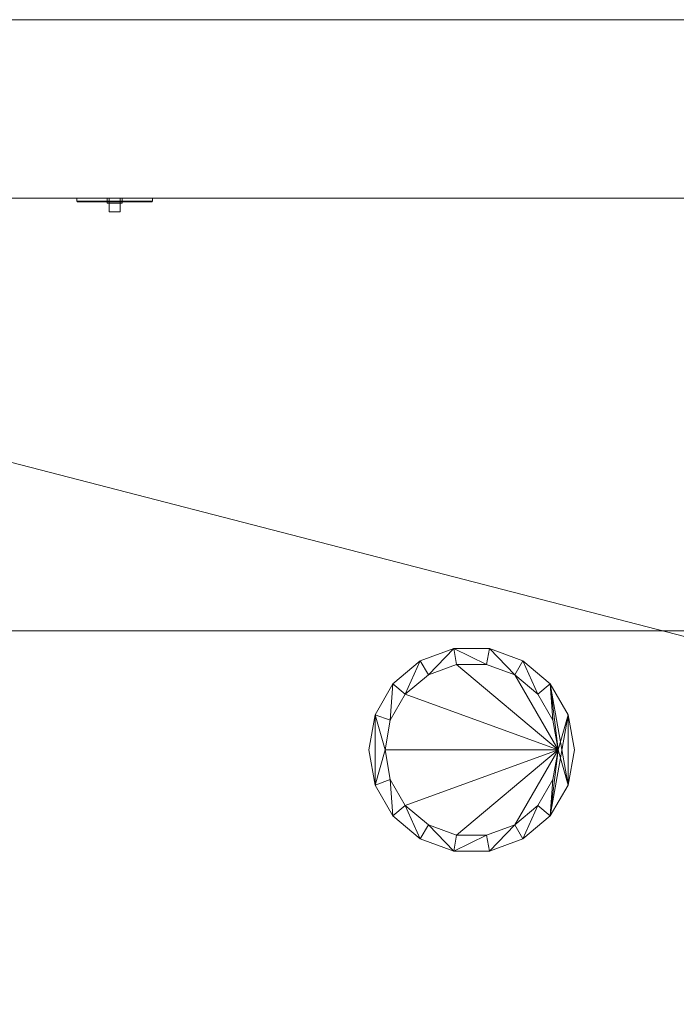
# Model space of a CAD drawing. Header units: metres. Extents: x -6.7 to 13.4, y 0 to 15.3.
# Tile 457 of 656: x -5.544 to -4.937, y 14.37 to 15.28. Entities that reach past the tile are written whole.
import ezdxf

# ---------------------------------------------------------------- set-up
doc = ezdxf.new("R2010")
doc.units = ezdxf.units.M
doc.header["$MEASUREMENT"] = 0
for name, color, linetype in [('NewTwindo - Slabs', 7, 'Continuous'), ('NewTwindo - Walls', 7, 'Continuous'), ('Twindo - Electrical', 7, 'Continuous'), ('Twindo - Lighting', 7, 'Continuous'), ('Twindo - Slabs', 7, 'Continuous')]:
    doc.layers.add(name, color=color, linetype=linetype)

# ---------------------------------------------------------------- blocks, each defined once
blk = doc.blocks.new('Wall_3C2E7FB4-CDAE-45E2-8E68-55A08EBDAD65', base_point=(-2.27598, 14.71509))
at = {"layer": 'NewTwindo - Walls', "lineweight": 0}
mesh = blk.add_polyface(dxfattribs=at)
corners = [(-6.66143, 14.71509, -0.15), (-6.66143, 15.28009, -0.15), (-1.75648, 15.28009, -0.15), (-1.75648, 14.71509, -0.15), (-6.66143, 14.71509, 2.565), (-6.66143, 15.28009, 2.565), (-1.75648, 15.28009, 2.565), (-1.75648, 14.71509, 2.565)]
mesh.append_faces([[corners[k] for k in face] for face in [(0, 1, 2, 3), (1, 0, 4, 5), (1, 5, 6, 2), (7, 3, 2, 6), (4, 0, 3, 7), (5, 4, 7, 6)]], dxfattribs={"color": 9})
blk = doc.blocks.new('Slab_802DA21A-2803-41A3-8E48-64010855DF42', base_point=(-2.27598, 14.71509))
at = {"layer": 'NewTwindo - Slabs', "lineweight": 0}
mesh = blk.add_polyface(dxfattribs=at)
corners = [(-6.33643, 14.71509), (-2.27598, 14.71509), (-2.27598, 14.71509, -0.15), (-6.33643, 14.71509, -0.15), (2.57858, 14.05509), (-2.27598, 14.05509), (-6.33643, 9.82509), (-4.87643, 9.82509), (-4.87643, 3.40508), (-3.35143, 3.40507), (-3.35143, 2.76553), (0.24855, 2.76553), (0.24855, 0.35009), (4.10355, 0.35009), (4.10355, 0.16009), (6.21356, 0.16009), (6.21356, 0.35009), (10.5586, 0.35009), (10.5586, 8.19009), (5.65357, 8.19009), (5.65357, 9.07509), (-0.10121, 9.07509), (-0.10146, 10.48511), (2.57858, 10.48509), (-2.27598, 14.05509, -0.15), (-6.33643, 9.82509, -0.15), (2.57858, 14.05509, -0.15), (2.57858, 10.48509, -0.15), (-0.10146, 10.48511, -0.15), (-0.10121, 9.07509, -0.15), (5.65357, 9.07509, -0.15), (5.65357, 8.19009, -0.15), (10.5586, 8.19009, -0.15), (10.5586, 0.35009, -0.15), (6.21356, 0.35009, -0.15), (6.21356, 0.16009, -0.15), (4.10355, 0.16009, -0.15), (4.10355, 0.35009, -0.15), (0.24855, 0.35009, -0.15), (0.24855, 2.76553, -0.15), (-3.35143, 2.76553, -0.15), (-3.35143, 3.40507, -0.15), (-4.87643, 3.40508, -0.15), (-4.87643, 9.82509, -0.15)]
mesh.append_faces([[corners[k] for k in face] for face in [(0, 1, 2, 3), (1, 5, 24, 2), (6, 0, 3, 25), (5, 4, 26, 24), (7, 6, 25, 43), (8, 7, 43, 42), (9, 8, 42, 41), (10, 9, 41, 40), (11, 10, 40, 39), (12, 11, 39, 38), (13, 12, 38, 37), (14, 13, 37, 36), (15, 14, 36, 35), (16, 15, 35, 34), (17, 16, 34, 33), (18, 17, 33, 32), (19, 18, 32, 31), (20, 19, 31, 30), (21, 20, 30, 29), (22, 21, 29, 28), (23, 22, 28, 27), (4, 23, 27, 26)]], dxfattribs={"color": 9})
mesh.append_faces([[corners[k] for k in face] for face in [(4, 22, 23), (18, 16, 17)]], dxfattribs={"vtx0": -1, "color": 9})
mesh.append_faces([[corners[k] for k in face] for face in [(26, 28, 24), (32, 34, 31)]], dxfattribs={"vtx0": -1, "vtx1": -1, "color": 9})
mesh.append_faces([[corners[k] for k in face] for face in [(1, 7, 9), (22, 5, 10), (21, 11, 13), (41, 43, 2), (40, 24, 28), (37, 39, 29)]], dxfattribs={"vtx0": -1, "vtx1": -1, "vtx2": -1, "color": 9})
mesh.append_faces([[corners[k] for k in face] for face in [(5, 9, 10), (21, 10, 11), (19, 13, 14), (19, 14, 15), (19, 15, 16), (43, 3, 2), (41, 2, 24), (40, 28, 29), (37, 29, 30), (37, 30, 31)]], dxfattribs={"vtx0": -1, "vtx2": -1, "color": 9})
mesh.append_faces([[corners[k] for k in face] for face in [(27, 28, 26), (33, 34, 32)]], dxfattribs={"vtx1": -1, "color": 9})
mesh.append_faces([[corners[k] for k in face] for face in [(1, 0, 7), (5, 1, 9), (21, 22, 10), (4, 5, 22), (20, 21, 13), (19, 20, 13), (18, 19, 16), (40, 41, 24), (39, 40, 29), (36, 37, 31), (35, 36, 31), (34, 35, 31)]], dxfattribs={"vtx1": -1, "vtx2": -1, "color": 9})
mesh.append_faces([[corners[k] for k in face] for face in [(0, 6, 7), (7, 8, 9), (11, 12, 13), (43, 25, 3), (41, 42, 43), (37, 38, 39)]], dxfattribs={"vtx2": -1, "color": 9})
blk = doc.blocks.new('Wall_A34B4655-5240-4E5C-80CF-D402F1A0FA90', base_point=(-6.49643, 15.11509))
at = {"layer": 'NewTwindo - Walls', "lineweight": 0}
mesh = blk.add_polyface(dxfattribs=at)
corners = [(-6.49643, 15.11509, 6.5), (-6.49643, 15.11509, 2.565), (-1.75648, 15.11509, 2.565), (-1.75648, 15.11509, 6.5), (-6.26143, 15.11509, 5.65), (-5.61143, 15.11509, 5.65), (-5.61143, 15.11509, 4.55), (-6.26143, 15.11509, 4.55), (-2.81148, 15.11509, 4.55), (-2.81148, 15.11509, 5.65), (-2.16148, 15.11509, 5.65), (-2.16148, 15.11509, 4.55), (-6.49643, 15.28009, 6.5), (-6.49643, 15.28009, 2.565), (-1.75648, 15.28009, 2.565), (-1.75648, 15.28009, 6.5), (-5.61143, 15.28009, 5.65), (-6.26143, 15.28009, 5.65), (-5.61143, 15.28009, 4.55), (-6.26143, 15.28009, 4.55), (-2.81148, 15.28009, 4.55), (-2.81148, 15.28009, 5.65), (-2.16148, 15.28009, 5.65), (-2.16148, 15.28009, 4.55)]
mesh.append_faces([[corners[k] for k in face] for face in [(12, 13, 1, 0), (1, 13, 14, 2), (2, 14, 15, 3), (12, 0, 3, 15), (16, 5, 4, 17), (18, 6, 5, 16), (19, 7, 6, 18), (17, 4, 7, 19), (20, 21, 9, 8), (21, 22, 10, 9), (22, 23, 11, 10), (23, 20, 8, 11)]], dxfattribs={"color": 9})
mesh.append_faces([[corners[k] for k in face] for face in [(2, 6, 1), (1, 7, 0), (13, 20, 14), (14, 23, 15)]], dxfattribs={"vtx0": -1, "vtx1": -1, "color": 9})
mesh.append_faces([[corners[k] for k in face] for face in [(4, 9, 0), (2, 11, 6), (22, 16, 15), (13, 19, 20)]], dxfattribs={"vtx0": -1, "vtx1": -1, "vtx2": -1, "color": 9})
mesh.append_faces([[corners[k] for k in face] for face in [(9, 3, 0), (3, 10, 11), (8, 5, 6), (1, 6, 7), (16, 12, 15), (12, 17, 19), (18, 21, 20), (14, 20, 23)]], dxfattribs={"vtx0": -1, "vtx2": -1, "color": 9})
mesh.append_faces([[corners[k] for k in face] for face in [(9, 10, 3), (8, 9, 5), (7, 4, 0), (2, 3, 11), (16, 17, 12), (18, 16, 21), (23, 22, 15), (13, 12, 19)]], dxfattribs={"vtx1": -1, "vtx2": -1, "color": 9})
blk = doc.blocks.new('Slab_4FB5D051-D00D-47BE-8E84-A6D94544EB54', base_point=(-6.49643, 15.11509))
at = {"layer": 'NewTwindo - Slabs', "lineweight": 0}
mesh = blk.add_polyface(dxfattribs=at)
corners = [(-6.49643, 9.62509, 2.565), (-6.49643, 9.62509, 3.25), (-6.49643, 15.11509, 3.25), (-6.49643, 15.11509, 2.565), (-5.03143, 9.62509, 2.565), (-5.03143, 9.62509, 3.25), (2.42854, 14.48009, 3.25), (-1.92148, 14.48009, 3.25), (-1.92148, 15.11509, 3.25), (-5.03143, 3.41007, 3.25), (-3.45142, 3.41007, 3.25), (-3.45142, 2.81016, 3.25), (-0.00145, 2.81016, 3.25), (-0.00145, 2.81007, 3.25), (0.16355, 2.81007, 3.25), (0.16355, 0.16509, 3.25), (13.28858, 0.16509, 3.25), (13.28858, 3.36009, 3.25), (10.7136, 3.36009, 3.25), (10.7136, 8.46009, 3.25), (6.07357, 8.46009, 3.25), (6.07357, 9.94509, 3.25), (6.07358, 9.94509, 3.25), (6.07357, 11.6101, 3.25), (6.02357, 11.6101, 3.25), (6.02357, 14.43009, 3.25), (2.42854, 14.43009, 3.25), (4.10355, 0.38009, 3.25), (4.10355, 3.24013, 3.25), (6.21356, 3.24013, 3.25), (6.21356, 0.3801, 3.25), (-1.92148, 15.11509, 2.565), (-5.03143, 3.41007, 2.565), (-1.92148, 14.48009, 2.565), (2.42854, 14.48009, 2.565), (2.42854, 14.43009, 2.565), (6.02357, 14.43009, 2.565), (6.02357, 11.6101, 2.565), (6.07357, 11.6101, 2.565), (6.07358, 9.94509, 2.565), (6.07357, 9.94509, 2.565), (6.07357, 8.46009, 2.565), (10.7136, 8.46009, 2.565), (10.7136, 3.36009, 2.565), (13.28858, 3.36009, 2.565), (13.28858, 0.16509, 2.565), (0.16355, 0.16509, 2.565), (0.16355, 2.81007, 2.565), (-0.00145, 2.81007, 2.565), (-0.00145, 2.81016, 2.565), (-3.45142, 2.81016, 2.565), (-3.45142, 3.41007, 2.565), (6.21356, 3.24013, 2.565), (4.10355, 3.24013, 2.565), (4.10355, 0.38009, 2.565), (6.21356, 0.3801, 2.565), (4.10355, 3.24013, 2.945), (5.09855, 3.24013, 2.945), (5.09855, 3.71514, 2.565), (4.10355, 3.71514, 2.565), (4.10355, 3.24326, 2.9489), (5.09855, 3.24326, 2.9489), (5.09855, 3.71826, 2.5689), (4.10355, 3.71826, 2.5689)]
mesh.append_faces([[corners[k] for k in face] for face in [(0, 1, 2, 3), (4, 5, 1, 0), (3, 2, 8, 31), (32, 9, 5, 4), (33, 7, 6, 34), (31, 8, 7, 33), (51, 10, 9, 32), (50, 11, 10, 51), (49, 12, 11, 50), (48, 13, 12, 49), (47, 14, 13, 48), (46, 15, 14, 47), (45, 16, 15, 46), (44, 17, 16, 45), (43, 18, 17, 44), (42, 19, 18, 43), (41, 20, 19, 42), (40, 21, 20, 41), (39, 22, 21, 40), (38, 23, 22, 39), (37, 24, 23, 38), (36, 25, 24, 37), (35, 26, 25, 36), (34, 6, 26, 35), (53, 28, 27, 54), (52, 29, 28, 53), (55, 30, 29, 52), (54, 27, 30, 55), (56, 57, 58, 59), (60, 61, 57, 56), (61, 62, 58, 57), (59, 58, 62, 63), (60, 56, 59, 63), (63, 62, 61, 60)]], dxfattribs={"color": 9})
mesh.append_faces([[corners[k] for k in face] for face in [(45, 43, 44)]], dxfattribs={"vtx0": -1, "color": 9})
mesh.append_faces([[corners[k] for k in face] for face in [(16, 30, 15)]], dxfattribs={"vtx0": -1, "vtx1": -1, "color": 9})
mesh.append_faces([[corners[k] for k in face] for face in [(8, 5, 10), (7, 11, 14), (27, 26, 15), (20, 24, 28), (16, 18, 30), (51, 4, 31), (47, 50, 33), (46, 35, 54), (53, 37, 41), (45, 55, 43)]], dxfattribs={"vtx0": -1, "vtx1": -1, "vtx2": -1, "color": 9})
mesh.append_faces([[corners[k] for k in face] for face in [(7, 10, 11), (26, 14, 15), (20, 23, 24), (20, 28, 29), (18, 29, 30), (4, 3, 31), (51, 31, 33), (47, 33, 34), (47, 34, 35), (53, 35, 36), (53, 36, 37), (46, 54, 55), (52, 41, 42), (55, 42, 43)]], dxfattribs={"vtx0": -1, "vtx2": -1, "color": 9})
mesh.append_faces([[corners[k] for k in face] for face in [(17, 18, 16)]], dxfattribs={"vtx1": -1, "color": 9})
mesh.append_faces([[corners[k] for k in face] for face in [(8, 2, 5), (7, 8, 10), (6, 7, 14), (26, 6, 14), (27, 28, 26), (25, 26, 28), (24, 25, 28), (30, 27, 15), (19, 20, 29), (18, 19, 29), (50, 51, 33), (46, 47, 35), (53, 54, 35), (37, 38, 41), (52, 53, 41), (55, 52, 42), (45, 46, 55)]], dxfattribs={"vtx1": -1, "vtx2": -1, "color": 9})
mesh.append_faces([[corners[k] for k in face] for face in [(2, 1, 5), (5, 9, 10), (4, 0, 3), (51, 32, 4)]], dxfattribs={"vtx2": -1, "color": 9})
blk = doc.blocks.new('Slab_D4D3F8D2-351F-45A5-AD5B-75F382EF2EA3', base_point=(-6.49643, 15.11509))
at = {"layer": 'NewTwindo - Slabs', "lineweight": 0}
mesh = blk.add_polyface(dxfattribs=at)
corners = [(-6.49643, 15.11509, 6.45), (-6.49643, 15.11509, 6.3), (-6.49643, 9.62509, 6.3), (-6.49643, 9.62509, 6.45), (-1.92148, 15.11509, 6.45), (-1.92148, 15.11509, 6.3), (-1.92148, 9.62509, 6.3), (-2.86143, 14.17509, 6.3), (-5.55143, 14.17509, 6.3), (-5.55143, 10.56509, 6.3), (-2.86143, 10.56509, 6.3), (-1.92148, 9.62509, 6.45), (-5.55143, 10.56509, 6.45), (-5.55143, 14.17509, 6.45), (-2.86143, 14.17509, 6.45), (-2.86143, 10.56509, 6.45)]
mesh.append_faces([[corners[k] for k in face] for face in [(0, 1, 2, 3), (4, 5, 1, 0), (3, 2, 6, 11), (11, 6, 5, 4), (13, 8, 7, 14), (12, 9, 8, 13), (15, 10, 9, 12), (14, 7, 10, 15)]], dxfattribs={"color": 9})
mesh.append_faces([[corners[k] for k in face] for face in [(6, 10, 5), (5, 7, 1), (4, 14, 11), (11, 15, 3)]], dxfattribs={"vtx0": -1, "vtx1": -1, "color": 9})
mesh.append_faces([[corners[k] for k in face] for face in [(8, 2, 1), (2, 9, 10), (5, 10, 7), (12, 0, 3), (0, 13, 14), (11, 14, 15)]], dxfattribs={"vtx0": -1, "vtx2": -1, "color": 9})
mesh.append_faces([[corners[k] for k in face] for face in [(8, 9, 2), (7, 8, 1), (6, 2, 10), (12, 13, 0), (15, 12, 3), (4, 0, 14)]], dxfattribs={"vtx1": -1, "vtx2": -1, "color": 9})
blk = doc.blocks.new('Slab_4F556EF8-AACE-4447-88DB-0E4196C575B6', base_point=(-1.92148, 15.11509))
at = {"layer": 'Twindo - Slabs', "lineweight": 0}
mesh = blk.add_polyface(dxfattribs=at)
corners = [(-1.92148, 15.11509, 6.5), (-1.92148, 15.11509, 6.45), (-6.49643, 15.11509, 6.45), (-6.49643, 15.11509, 6.5), (-1.92148, 14.48009, 6.5), (-1.92148, 14.48009, 6.45), (2.42854, 14.48009, 6.45), (2.42854, 14.43009, 6.45), (6.02358, 14.43009, 6.45), (6.02357, 11.6101, 6.45), (6.07357, 11.6101, 6.45), (6.07356, 6.84513, 6.45), (6.18856, 6.84513, 6.45), (6.18856, 6.74289, 6.45), (6.30356, 6.74289, 6.45), (6.30356, 5.43009, 6.45), (6.2636, 5.43009, 6.45), (6.2636, 4.90014, 6.45), (10.7136, 4.90014, 6.45), (10.7136, 3.36009, 6.45), (13.28858, 3.36009, 6.45), (13.28858, 0.16509, 6.45), (0.16355, 0.16509, 6.45), (0.16355, 2.81007, 6.45), (-3.45143, 2.81007, 6.45), (-3.45143, 3.41007, 6.45), (-5.03143, 3.41007, 6.45), (-5.03143, 9.62509, 6.45), (-6.49643, 9.62509, 6.45), (-2.86143, 14.17509, 6.45), (-5.55143, 14.17509, 6.45), (-5.55143, 10.56509, 6.45), (-2.86143, 10.56509, 6.45), (5.10855, 9.73009, 6.45), (4.31855, 9.73009, 6.45), (4.31855, 5.22013, 6.45), (5.10855, 5.22109, 6.45), (9.6136, 4.43509, 6.45), (6.64356, 4.43509, 6.45), (6.64356, 2.75509, 6.45), (8.68819, 2.75509, 6.45), (9.6136, 3.68051, 6.45), (-6.49643, 9.62509, 6.5), (-5.03143, 9.62509, 6.5), (-5.03143, 3.41007, 6.5), (-3.45143, 3.41007, 6.5), (-3.45143, 2.81007, 6.5), (0.16355, 2.81007, 6.5), (0.16355, 0.16509, 6.5), (13.28858, 0.16509, 6.5), (13.28858, 3.36009, 6.5), (10.7136, 3.36009, 6.5), (10.7136, 4.90014, 6.5), (6.2636, 4.90014, 6.5), (6.2636, 5.43009, 6.5), (6.30356, 5.43009, 6.5), (6.30356, 6.74289, 6.5), (6.18856, 6.74289, 6.5), (6.18856, 6.84513, 6.5), (6.07356, 6.84513, 6.5), (6.07357, 11.6101, 6.5), (6.02357, 11.6101, 6.5), (6.02358, 14.43009, 6.5), (2.42854, 14.43009, 6.5), (2.42854, 14.48009, 6.5), (-5.55143, 10.56509, 6.5), (-5.55143, 14.17509, 6.5), (-2.86143, 14.17509, 6.5), (-2.86143, 10.56509, 6.5), (4.31855, 5.22013, 6.5), (4.31855, 9.73009, 6.5), (5.10855, 9.73009, 6.5), (5.10855, 5.22109, 6.5), (6.64356, 2.75509, 6.5), (6.64356, 4.43509, 6.5), (9.6136, 4.43509, 6.5), (9.6136, 3.68051, 6.5), (8.68819, 2.75509, 6.5)]
mesh.append_faces([[corners[k] for k in face] for face in [(0, 1, 2, 3), (4, 5, 1, 0), (3, 2, 28, 42), (64, 6, 5, 4), (63, 7, 6, 64), (62, 8, 7, 63), (61, 9, 8, 62), (60, 10, 9, 61), (59, 11, 10, 60), (58, 12, 11, 59), (57, 13, 12, 58), (56, 14, 13, 57), (55, 15, 14, 56), (54, 16, 15, 55), (53, 17, 16, 54), (52, 18, 17, 53), (51, 19, 18, 52), (50, 20, 19, 51), (49, 21, 20, 50), (48, 22, 21, 49), (47, 23, 22, 48), (46, 24, 23, 47), (45, 25, 24, 46), (44, 26, 25, 45), (43, 27, 26, 44), (42, 28, 27, 43), (66, 30, 29, 67), (65, 31, 30, 66), (68, 32, 31, 65), (67, 29, 32, 68), (70, 34, 33, 71), (69, 35, 34, 70), (72, 36, 35, 69), (71, 33, 36, 72), (74, 38, 37, 75), (73, 39, 38, 74), (77, 40, 39, 73), (76, 41, 40, 77), (75, 37, 41, 76)]], dxfattribs={"color": 9})
mesh.append_faces([[corners[k] for k in face] for face in [(21, 19, 20), (56, 54, 55)]], dxfattribs={"vtx0": -1, "color": 9})
mesh.append_faces([[corners[k] for k in face] for face in [(14, 16, 13), (49, 51, 48)]], dxfattribs={"vtx0": -1, "vtx1": -1, "color": 9})
mesh.append_faces([[corners[k] for k in face] for face in [(25, 27, 32), (24, 32, 5), (22, 7, 35), (36, 9, 11), (36, 11, 13), (36, 13, 17), (22, 36, 17), (22, 17, 39), (22, 40, 19), (68, 43, 45), (4, 68, 46), (69, 63, 48), (59, 61, 72), (57, 59, 72), (53, 57, 72), (53, 72, 48), (73, 53, 48), (51, 77, 48)]], dxfattribs={"vtx0": -1, "vtx1": -1, "vtx2": -1, "color": 9})
mesh.append_faces([[corners[k] for k in face] for face in [(30, 28, 2), (27, 31, 32), (29, 2, 1), (32, 1, 5), (23, 5, 6), (23, 6, 7), (22, 35, 36), (33, 7, 8), (36, 8, 9), (22, 39, 40), (37, 17, 18), (41, 18, 19), (65, 3, 42), (65, 42, 43), (3, 66, 67), (68, 45, 46), (4, 67, 68), (4, 46, 47), (63, 47, 48), (63, 70, 71), (61, 71, 72), (53, 74, 75), (51, 75, 76), (51, 76, 77)]], dxfattribs={"vtx0": -1, "vtx2": -1, "color": 9})
mesh.append_faces([[corners[k] for k in face] for face in [(15, 16, 14), (50, 51, 49)]], dxfattribs={"vtx1": -1, "color": 9})
mesh.append_faces([[corners[k] for k in face] for face in [(30, 31, 28), (27, 28, 31), (24, 25, 32), (29, 30, 2), (32, 29, 1), (23, 24, 5), (22, 23, 7), (34, 35, 7), (33, 34, 7), (36, 33, 8), (16, 17, 13), (38, 39, 17), (37, 38, 17), (41, 37, 18), (40, 41, 19), (21, 22, 19), (65, 66, 3), (68, 65, 43), (0, 3, 67), (4, 0, 67), (64, 4, 47), (63, 64, 47), (69, 70, 63), (72, 69, 48), (62, 63, 71), (61, 62, 71), (53, 54, 57), (56, 57, 54), (73, 74, 53), (77, 73, 48), (52, 53, 75), (51, 52, 75)]], dxfattribs={"vtx1": -1, "vtx2": -1, "color": 9})
mesh.append_faces([[corners[k] for k in face] for face in [(25, 26, 27), (9, 10, 11), (11, 12, 13), (43, 44, 45), (59, 60, 61), (57, 58, 59)]], dxfattribs={"vtx2": -1, "color": 9})
blk = doc.blocks.new('Lamp_A7AFFA02-0CA9-4CF3-8F81-3D4553396588')
at = {"layer": 'Twindo - Lighting', "lineweight": 0}
mesh = blk.add_polyface(dxfattribs=at)
corners = [(-5.03143, 14.60509, 6.285), (-5.03716, 14.63758, 6.285), (-5.03716, 14.63758, 6.3), (-5.03143, 14.60509, 6.3), (-5.05366, 14.66616, 6.285), (-5.05366, 14.66616, 6.3), (-5.07893, 14.68736, 6.285), (-5.07893, 14.68736, 6.3), (-5.10994, 14.69865, 6.285), (-5.10994, 14.69865, 6.3), (-5.14293, 14.69865, 6.285), (-5.14293, 14.69865, 6.3), (-5.17393, 14.68736, 6.285), (-5.17393, 14.68736, 6.3), (-5.19921, 14.66616, 6.285), (-5.19921, 14.66616, 6.3), (-5.2157, 14.63758, 6.285), (-5.2157, 14.63758, 6.3), (-5.22143, 14.60509, 6.285), (-5.22143, 14.60509, 6.3), (-5.2157, 14.5726, 6.285), (-5.2157, 14.5726, 6.3), (-5.19921, 14.54403, 6.285), (-5.19921, 14.54403, 6.3), (-5.17393, 14.52282, 6.285), (-5.17393, 14.52282, 6.3), (-5.14293, 14.51153, 6.285), (-5.14293, 14.51153, 6.3), (-5.10994, 14.51153, 6.285), (-5.10994, 14.51153, 6.3), (-5.07893, 14.52282, 6.285), (-5.07893, 14.52282, 6.3), (-5.05366, 14.54403, 6.285), (-5.05366, 14.54403, 6.3), (-5.03716, 14.5726, 6.285), (-5.03716, 14.5726, 6.3), (-5.04643, 14.60509, 6.285), (-5.05126, 14.57773, 6.285), (-5.05126, 14.57773, 6.3), (-5.04643, 14.60509, 6.3), (-5.06515, 14.55367, 6.285), (-5.06515, 14.55367, 6.3), (-5.08643, 14.53581, 6.285), (-5.08643, 14.53581, 6.3), (-5.11254, 14.52631, 6.285), (-5.11254, 14.52631, 6.3), (-5.14032, 14.52631, 6.285), (-5.14032, 14.52631, 6.3), (-5.16643, 14.53581, 6.285), (-5.16643, 14.53581, 6.3), (-5.18772, 14.55367, 6.285), (-5.18772, 14.55367, 6.3), (-5.20161, 14.57773, 6.285), (-5.20161, 14.57773, 6.3), (-5.20643, 14.60509, 6.285), (-5.20643, 14.60509, 6.3), (-5.20161, 14.63245, 6.285), (-5.20161, 14.63245, 6.3), (-5.18772, 14.65651, 6.285), (-5.18772, 14.65651, 6.3), (-5.16643, 14.67437, 6.285), (-5.16643, 14.67437, 6.3), (-5.14032, 14.68388, 6.285), (-5.14032, 14.68388, 6.3), (-5.11254, 14.68388, 6.285), (-5.11254, 14.68388, 6.3), (-5.08643, 14.67437, 6.285), (-5.08643, 14.67437, 6.3), (-5.06515, 14.65651, 6.285), (-5.06515, 14.65651, 6.3), (-5.05126, 14.63245, 6.285), (-5.05126, 14.63245, 6.3)]
mesh.append_faces([[corners[k] for k in face] for face in [(0, 1, 2, 3), (1, 4, 5, 2), (4, 6, 7, 5), (6, 8, 9, 7), (8, 10, 11, 9), (10, 12, 13, 11), (12, 14, 15, 13), (14, 16, 17, 15), (16, 18, 19, 17), (18, 20, 21, 19), (20, 22, 23, 21), (22, 24, 25, 23), (24, 26, 27, 25), (26, 28, 29, 27), (28, 30, 31, 29), (30, 32, 33, 31), (32, 34, 35, 33), (34, 0, 3, 35), (36, 37, 38, 39), (37, 40, 41, 38), (40, 42, 43, 41), (42, 44, 45, 43), (44, 46, 47, 45), (46, 48, 49, 47), (48, 50, 51, 49), (50, 52, 53, 51), (52, 54, 55, 53), (54, 56, 57, 55), (56, 58, 59, 57), (58, 60, 61, 59), (60, 62, 63, 61), (62, 64, 65, 63), (64, 66, 67, 65), (66, 68, 69, 67), (68, 70, 71, 69), (70, 36, 39, 71)]], dxfattribs={"color": 253})
mesh.append_faces([[corners[k] for k in face] for face in [(20, 16, 54), (34, 36, 4), (17, 21, 55), (2, 39, 33)]], dxfattribs={"vtx0": -1, "vtx1": -1, "vtx2": -1, "color": 253})
mesh.append_faces([[corners[k] for k in face] for face in [(20, 54, 52), (56, 16, 14), (22, 52, 50), (58, 14, 12), (24, 50, 48), (60, 12, 10), (26, 48, 46), (26, 46, 44), (64, 10, 8), (28, 44, 42), (66, 8, 6), (30, 42, 40), (68, 6, 4), (32, 40, 37), (32, 37, 36), (34, 4, 1), (17, 55, 57), (53, 21, 23), (15, 57, 59), (51, 23, 25), (13, 59, 61), (49, 25, 27), (11, 61, 63), (11, 63, 65), (45, 27, 29), (9, 65, 67), (43, 29, 31), (7, 67, 69), (41, 31, 33), (5, 69, 71), (5, 71, 39), (2, 33, 35)]], dxfattribs={"vtx0": -1, "vtx2": -1, "color": 253})
mesh.append_faces([[corners[k] for k in face] for face in [(0, 34, 1), (3, 2, 35)]], dxfattribs={"vtx1": -1, "color": 253})
mesh.append_faces([[corners[k] for k in face] for face in [(56, 54, 16), (22, 20, 52), (58, 56, 14), (24, 22, 50), (60, 58, 12), (26, 24, 48), (62, 60, 10), (64, 62, 10), (28, 26, 44), (66, 64, 8), (30, 28, 42), (68, 66, 6), (32, 30, 40), (70, 68, 4), (36, 70, 4), (34, 32, 36), (53, 55, 21), (15, 17, 57), (51, 53, 23), (13, 15, 59), (49, 51, 25), (11, 13, 61), (47, 49, 27), (45, 47, 27), (9, 11, 65), (43, 45, 29), (7, 9, 67), (41, 43, 31), (5, 7, 69), (38, 41, 33), (39, 38, 33), (2, 5, 39)]], dxfattribs={"vtx1": -1, "vtx2": -1, "color": 253})
mesh.append_faces([[corners[k] for k in face] for face in [(20, 18, 16), (17, 19, 21)]], dxfattribs={"vtx2": -1, "color": 253})
mesh = blk.add_polyface(dxfattribs=at)
corners = [(-5.04643, 14.60509, 6.2866), (-5.05126, 14.57773, 6.2866), (-5.06515, 14.55367, 6.2866), (-5.08643, 14.53581, 6.2866), (-5.11254, 14.52631, 6.2866), (-5.14032, 14.52631, 6.2866), (-5.16643, 14.53581, 6.2866), (-5.18772, 14.55367, 6.2866), (-5.20161, 14.57773, 6.2866), (-5.20643, 14.60509, 6.2866), (-5.20161, 14.63245, 6.2866), (-5.18772, 14.65651, 6.2866), (-5.16643, 14.67437, 6.2866), (-5.14032, 14.68388, 6.2866), (-5.11254, 14.68388, 6.2866), (-5.08643, 14.67437, 6.2866), (-5.06515, 14.65651, 6.2866), (-5.05126, 14.63245, 6.2866)]
mesh.append_faces([[corners[k] for k in face] for face in [(0, 15, 16, 17)]], dxfattribs={"vtx0": -1, "color": 255})
mesh.append_faces([[corners[k] for k in face] for face in [(0, 3, 4, 5), (0, 5, 6, 7), (0, 7, 8, 9), (0, 9, 10, 11), (0, 11, 12, 13), (0, 13, 14, 15)]], dxfattribs={"vtx0": -1, "vtx3": -1, "color": 255})
mesh.append_faces([[corners[k] for k in face] for face in [(0, 1, 2, 3)]], dxfattribs={"vtx3": -1, "color": 255})
blk = doc.blocks.new('Object_5E2613DC-2FCA-40D8-B6F2-167F2C2A869F')
at = {"layer": 'Twindo - Electrical', "lineweight": 0}
mesh = blk.add_polyface(dxfattribs=at)
corners = [(-5.49056, 15.11159, 4.19412), (-5.49056, 15.11159, 4.07588), (-5.42231, 15.11159, 4.07588), (-5.42231, 15.11159, 4.19412), (-5.46344, 15.11159, 4.118), (-5.46344, 15.11159, 4.152), (-5.44944, 15.11159, 4.152), (-5.44944, 15.11159, 4.118), (-5.49079, 15.11162, 4.07565), (-5.49079, 15.11162, 4.19435), (-5.42208, 15.11162, 4.07565), (-5.42208, 15.11162, 4.19435), (-5.46344, 15.11509, 4.118), (-5.46344, 15.11509, 4.152), (-5.44944, 15.11509, 4.152), (-5.44944, 15.11509, 4.118), (-5.49118, 15.11185, 4.07526), (-5.49118, 15.11185, 4.19474), (-5.42169, 15.11185, 4.07526), (-5.42169, 15.11185, 4.19474), (-5.49144, 15.11509, 4.195), (-5.42144, 15.11509, 4.195), (-5.42144, 15.11509, 4.075), (-5.49144, 15.11509, 4.075), (-5.49141, 15.11224, 4.07503), (-5.49141, 15.11224, 4.19497), (-5.42147, 15.11224, 4.07503), (-5.42147, 15.11224, 4.19497), (-5.49144, 15.11247, 4.195), (-5.42144, 15.11247, 4.195), (-5.42144, 15.11247, 4.075), (-5.49144, 15.11247, 4.075)]
mesh.append_faces([[corners[k] for k in face] for face in [(8, 1, 0, 9), (10, 2, 1, 8), (11, 3, 2, 10), (9, 0, 3, 11), (12, 13, 5, 4), (13, 14, 6, 5), (14, 15, 7, 6), (15, 12, 4, 7), (16, 8, 9, 17), (18, 10, 8, 16), (19, 11, 10, 18), (17, 9, 11, 19), (24, 16, 17, 25), (26, 18, 16, 24), (27, 19, 18, 26), (25, 17, 19, 27), (20, 28, 29, 21), (21, 29, 30, 22), (22, 30, 31, 23), (23, 31, 28, 20), (31, 24, 25, 28), (30, 26, 24, 31), (29, 27, 26, 30), (28, 25, 27, 29)]], dxfattribs={"color": 255})
mesh.append_faces([[corners[k] for k in face] for face in [(2, 7, 1), (1, 4, 0), (23, 12, 22), (22, 15, 21)]], dxfattribs={"vtx0": -1, "vtx1": -1, "color": 255})
mesh.append_faces([[corners[k] for k in face] for face in [(5, 3, 0), (3, 6, 7), (1, 7, 4), (14, 20, 21), (20, 13, 12), (22, 12, 15)]], dxfattribs={"vtx0": -1, "vtx2": -1, "color": 255})
mesh.append_faces([[corners[k] for k in face] for face in [(5, 6, 3), (4, 5, 0), (2, 3, 7), (14, 13, 20), (15, 14, 21), (23, 20, 12)]], dxfattribs={"vtx1": -1, "vtx2": -1, "color": 255})
mesh = blk.add_polyface(dxfattribs=at)
corners = [(-5.46144, 15.11509, 4.12), (-5.46144, 15.11509, 4.15), (-5.45144, 15.11509, 4.15), (-5.45144, 15.11509, 4.12), (-5.46144, 15.11247, 4.15), (-5.45144, 15.11247, 4.15), (-5.46144, 15.11247, 4.147), (-5.45144, 15.11247, 4.147), (-5.46144, 15.10247, 4.147), (-5.45144, 15.10247, 4.147), (-5.46144, 15.10247, 4.139), (-5.45144, 15.10247, 4.139), (-5.46144, 15.11247, 4.139), (-5.45144, 15.11247, 4.139), (-5.46144, 15.11247, 4.12), (-5.45144, 15.11247, 4.12), (-5.46344, 15.11509, 4.118), (-5.44944, 15.11509, 4.118), (-5.44944, 15.11059, 4.118), (-5.46344, 15.11059, 4.118), (-5.44944, 15.11509, 4.152), (-5.44944, 15.11059, 4.152), (-5.46344, 15.11509, 4.152), (-5.46344, 15.11059, 4.152), (-5.46144, 15.11509, 4.12), (-5.46144, 15.11509, 4.15), (-5.46144, 15.11059, 4.15), (-5.46144, 15.11059, 4.12), (-5.45144, 15.11509, 4.15), (-5.45144, 15.11059, 4.15), (-5.45144, 15.11509, 4.12), (-5.45144, 15.11059, 4.12)]
mesh.append_faces([[corners[k] for k in face] for face in [(0, 1, 2, 3), (1, 4, 5, 2), (4, 6, 7, 5), (6, 8, 9, 7), (8, 10, 11, 9), (10, 12, 13, 11), (12, 14, 15, 13), (14, 0, 3, 15), (16, 17, 18, 19), (17, 20, 21, 18), (20, 22, 23, 21), (22, 16, 19, 23), (24, 25, 26, 27), (25, 28, 29, 26), (28, 30, 31, 29), (30, 24, 27, 31)]], dxfattribs={"color": 255})
mesh.append_faces([[corners[k] for k in face] for face in [(3, 13, 15)]], dxfattribs={"vtx0": -1, "color": 255})
mesh.append_faces([[corners[k] for k in face] for face in [(0, 12, 1), (16, 24, 17), (17, 30, 20), (18, 31, 19), (19, 27, 23)]], dxfattribs={"vtx0": -1, "vtx1": -1, "color": 255})
mesh.append_faces([[corners[k] for k in face] for face in [(12, 6, 1), (2, 7, 13)]], dxfattribs={"vtx0": -1, "vtx1": -1, "vtx2": -1, "color": 255})
mesh.append_faces([[corners[k] for k in face] for face in [(7, 11, 13), (28, 22, 20), (22, 25, 24), (17, 24, 30), (26, 21, 23), (21, 29, 31), (19, 31, 27)]], dxfattribs={"vtx0": -1, "vtx2": -1, "color": 255})
mesh.append_faces([[corners[k] for k in face] for face in [(14, 12, 0)]], dxfattribs={"vtx1": -1, "color": 255})
mesh.append_faces([[corners[k] for k in face] for face in [(12, 10, 6), (3, 2, 13), (28, 25, 22), (30, 28, 20), (16, 22, 24), (26, 29, 21), (27, 26, 23), (18, 21, 31)]], dxfattribs={"vtx1": -1, "vtx2": -1, "color": 255})
mesh.append_faces([[corners[k] for k in face] for face in [(6, 4, 1), (10, 8, 6), (2, 5, 7), (7, 9, 11)]], dxfattribs={"vtx2": -1, "color": 255})

msp = doc.modelspace()

# ---------------------------------------------------------------- block references
at = {"layer": 'NewTwindo - Slabs', "color": 251, "linetype": 'Continuous', "lineweight": 20}
for name, p in [('Slab_4FB5D051-D00D-47BE-8E84-A6D94544EB54', (-6.49643, 15.11509)), ('Slab_D4D3F8D2-351F-45A5-AD5B-75F382EF2EA3', (-6.49643, 15.11509)), ('Slab_802DA21A-2803-41A3-8E48-64010855DF42', (-2.27598, 14.71509))]:
    msp.add_blockref(name, p, dxfattribs=at)
at = {"layer": 'NewTwindo - Walls', "color": 7, "lineweight": 13}
for name, p in [('Wall_3C2E7FB4-CDAE-45E2-8E68-55A08EBDAD65', (-2.27598, 14.71509)), ('Wall_A34B4655-5240-4E5C-80CF-D402F1A0FA90', (-6.49643, 15.11509))]:
    msp.add_blockref(name, p, dxfattribs=at)
at = {"layer": 'Twindo - Electrical', "color": 15, "linetype": 'Continuous', "lineweight": 18}
msp.add_blockref('Object_5E2613DC-2FCA-40D8-B6F2-167F2C2A869F', (0, 0), dxfattribs=at)
at = {"layer": 'Twindo - Lighting', "color": 2, "linetype": 'Continuous', "lineweight": 20}
msp.add_blockref('Lamp_A7AFFA02-0CA9-4CF3-8F81-3D4553396588', (0, 0), dxfattribs=at)
at = {"layer": 'Twindo - Slabs', "color": 251, "linetype": 'Continuous', "lineweight": 20}
msp.add_blockref('Slab_4F556EF8-AACE-4447-88DB-0E4196C575B6', (-1.92148, 15.11509), dxfattribs=at)

doc.saveas('drawing.dxf')
